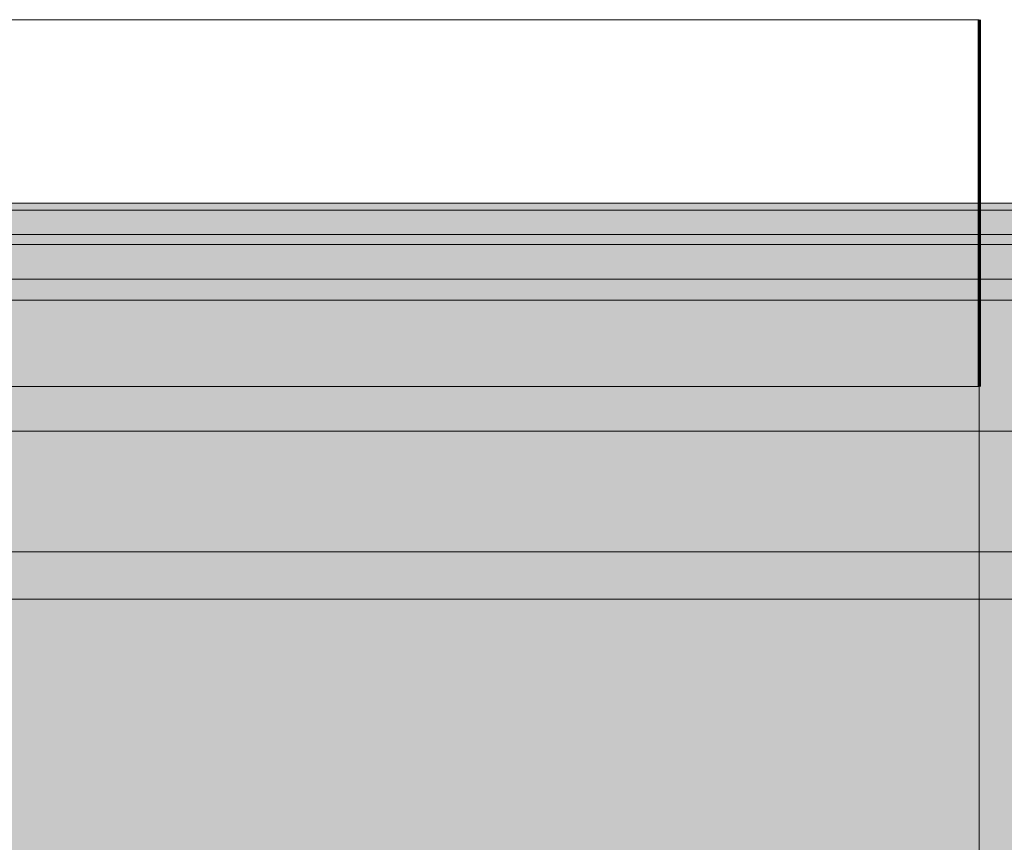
# Model space of a CAD drawing. Header units: metres. Extents: x -3.6 to 85.2, y -11 to 16.8.
# Tile 324 of 508: x 35.834 to 36.21, y 4.756 to 5.07. Entities that reach past the tile are written whole.
import ezdxf

# ---------------------------------------------------------------- set-up
doc = ezdxf.new("R2010")
doc.units = ezdxf.units.M
doc.header["$MEASUREMENT"] = 0
doc.linetypes.add('Achse', pattern=[0.2, 0.1, -0.05, 0, -0.05])
for name, color, linetype in [('653 - Abdeckung.TB Verkofferung', 7, 'Continuous'), ('Neubau_612 - Struktur.Stahlbau', 7, 'Continuous'), ('Neubau_701 - Einrichtung.Möbel', 7, 'Continuous')]:
    doc.layers.add(name, color=color, linetype=linetype)

msp = doc.modelspace()

# ---------------------------------------------------------------- hatches: boundary and pattern name
at = {"layer": '653 - Abdeckung.TB Verkofferung', "linetype": 'Continuous', "lineweight": 0, "true_color": 0x1c1c1c}
msp.add_hatch(color=250, dxfattribs=at).paths.add_polyline_path([(35.49908, 4.99998), (36.32503, 4.99998), (36.32503, 4.19998), (35.49908, 4.19998)])
at = {"layer": 'Neubau_701 - Einrichtung.Möbel', "linetype": 'Continuous', "lineweight": 0, "true_color": 0x3a3a3a}
for points in [[(36.29655, 4.99998), (35.54508, 4.99998), (35.54508, 4.99726), (36.29655, 4.99726)], [(36.29655, 4.99726), (35.54508, 4.99726), (35.54671, 4.98799), (36.29492, 4.98799)], [(36.29869, 4.98421), (36.29492, 4.98799), (35.54671, 4.98799), (35.54294, 4.98421), (35.59561, 4.98421), (35.59561, 4.97595), (35.59636, 4.97595), (35.59636, 4.98421), (36.24527, 4.98421), (36.24527, 4.97595), (36.24602, 4.97595), (36.24602, 4.98421)], [(35.59636, 4.98421), (35.59636, 4.97095), (36.24527, 4.97095), (36.24527, 4.98421)], [(35.59636, 4.96294), (36.24527, 4.96294), (36.24527, 4.97095), (35.59636, 4.97095)], [(35.59838, 4.96294), (35.59838, 4.91287), (36.24325, 4.91287), (36.24325, 4.96294)], [(36.24447, 4.86682), (36.24447, 4.91688), (36.24325, 4.91688), (36.24325, 4.91287), (35.59838, 4.91287), (35.59838, 4.91688), (35.59716, 4.91688), (35.59716, 4.86682)], [(35.59636, 4.86682), (35.59636, 4.84879), (36.24527, 4.84879), (36.24527, 4.86682)]]:
    msp.add_hatch(color=250, dxfattribs=at).paths.add_polyline_path(points)
h = msp.add_hatch(color=250, dxfattribs=at)
h.paths.add_polyline_path([(36.24527, 4.85881), (36.24527, 4.84879), (35.59636, 4.84879), (35.59636, 4.85881), (35.59561, 4.85881), (35.59561, 4.34116), (35.59636, 4.34116), (35.59636, 4.35117), (36.24527, 4.35117), (36.24527, 4.34116), (36.24602, 4.34116), (36.24602, 4.85881)])
h.paths.add_polyline_path([(36.18098, 4.75518), (36.18098, 4.44479), (35.66065, 4.44479), (35.66065, 4.75518)], flags=0)

# ---------------------------------------------------------------- linework, layer by layer
at = {"layer": '653 - Abdeckung.TB Verkofferung', "color": 1, "linetype": 'Continuous', "lineweight": 18, "flags": 128}
msp.add_lwpolyline([(35.49908, 4.99998), (36.32503, 4.99998), (36.32503, 4.19998), (35.49908, 4.19998)], close=True, dxfattribs=at)
at = {"layer": 'Neubau_612 - Struktur.Stahlbau', "color": 1, "linetype": 'Continuous', "lineweight": 13}
for p, q in [((35.63999, 5.06998), (36.19999, 5.06998)), ((35.63999, 4.92998), (36.19999, 4.92998)), ((36.19999, 4.26998), (36.19999, 4.92998))]:
    msp.add_line(p, q, dxfattribs=at)
at = {"layer": 'Neubau_612 - Struktur.Stahlbau', "color": 1, "linetype": 'Continuous', "lineweight": 70}
msp.add_line((36.19999, 5.06998), (36.19999, 4.92998), dxfattribs=at)
at = {"layer": 'Neubau_612 - Struktur.Stahlbau', "color": 1, "linetype": 'Achse', "lineweight": 9}
msp.add_line((35.56999, 4.99998), (36.26999, 4.99998), dxfattribs=at)
at = {"layer": 'Neubau_701 - Einrichtung.Möbel', "color": 7, "linetype": 'Continuous', "lineweight": 13, "true_color": 0xebebeb}
for p, q in [((35.54508, 4.99998), (36.29655, 4.99998)), ((35.54508, 4.99726), (36.29655, 4.99726)), ((36.29492, 4.98799), (35.54671, 4.98799)), ((35.59636, 4.98421), (36.24527, 4.98421)), ((36.24527, 4.97095), (35.59636, 4.97095)), ((36.24527, 4.96294), (35.59636, 4.96294)), ((35.59838, 4.91287), (36.24325, 4.91287)), ((35.59636, 4.86682), (36.24527, 4.86682)), ((36.24527, 4.84879), (35.59636, 4.84879))]:
    msp.add_line(p, q, dxfattribs=at)

doc.saveas('drawing.dxf')
